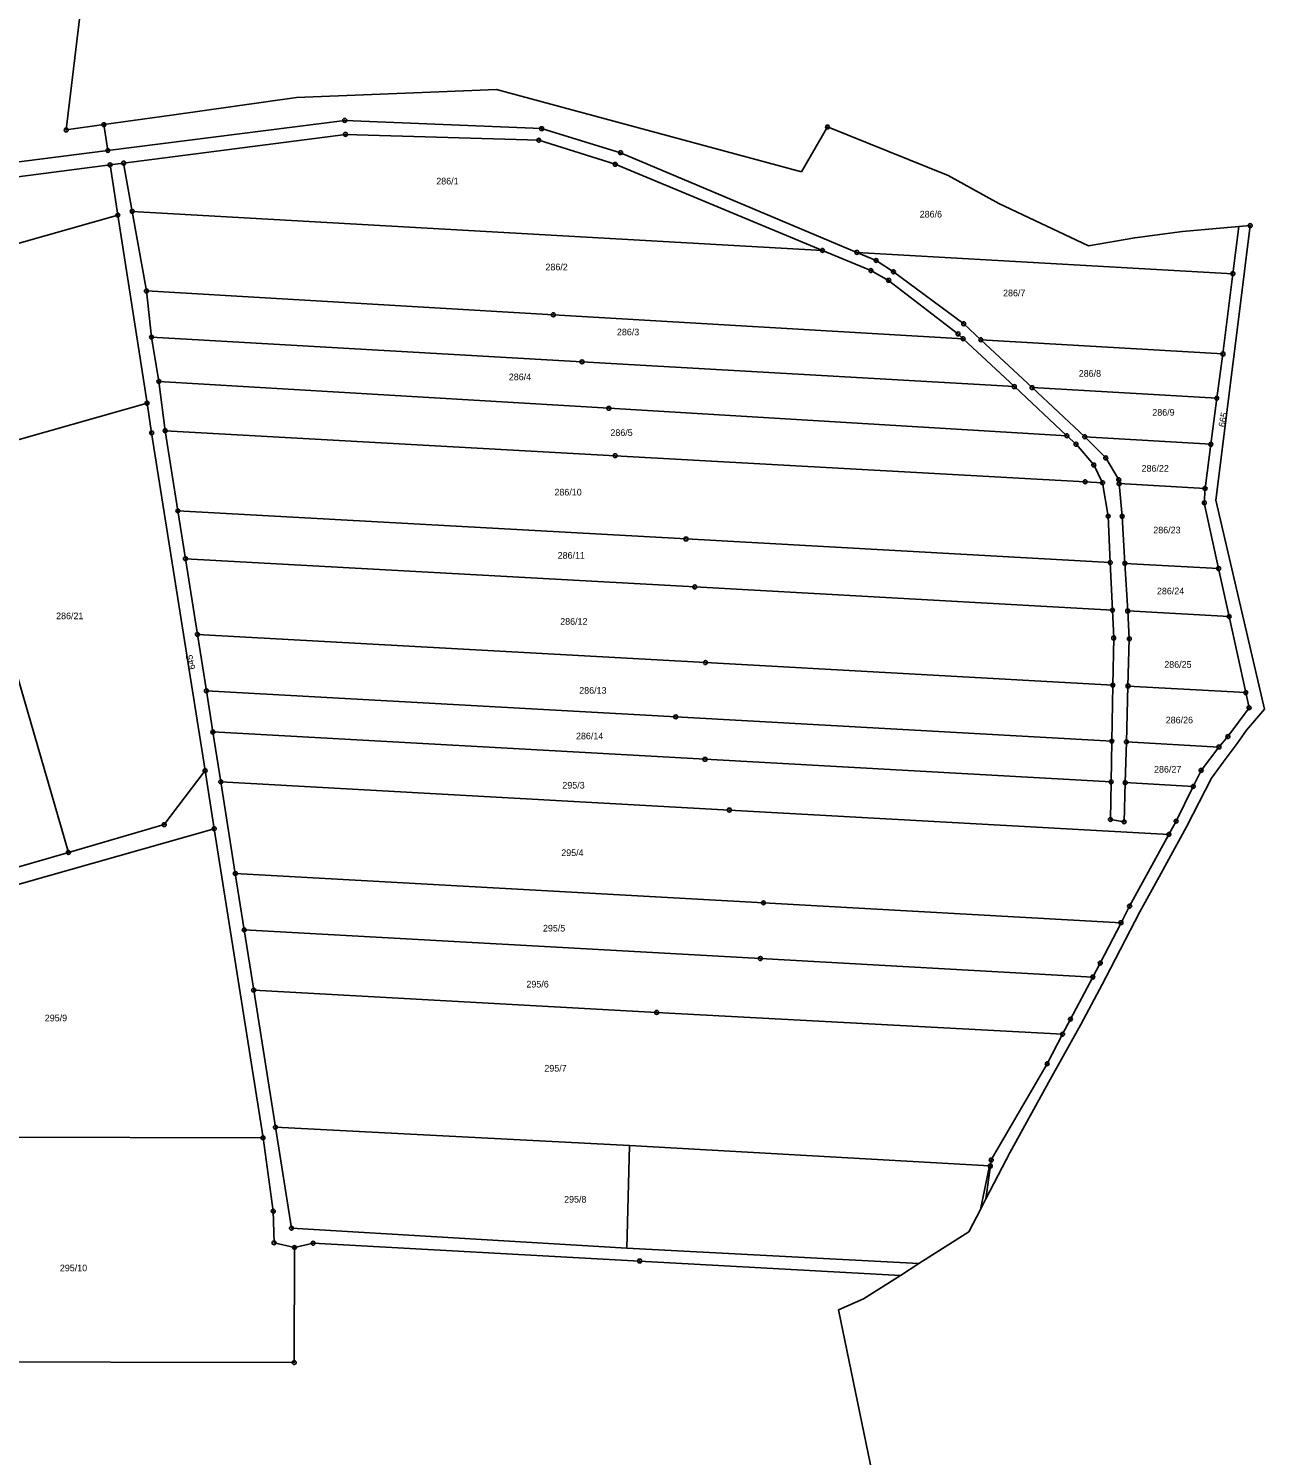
# Model space of a CAD drawing. Extents: x -758582 to -751794, y -998770 to -994350.
# Drawn here: x -754391 to -754075.7, y -995552.8 to -995188.7 of the extents above; entities that cross this region are included whole.
import ezdxf

# ---------------------------------------------------------------- set-up
doc = ezdxf.new("R2010")
doc.units = 0
for name, color, linetype in [('Hranice parcel', 7, 'Continuous'), ('Parcelní čísla', 7, 'Continuous'), ('Vnitřní kresba', 7, 'Continuous'), ('Značky bodu BP', 7, 'Continuous')]:
    doc.layers.add(name, color=color, linetype=linetype)

msp = doc.modelspace()

# ---------------------------------------------------------------- linework, layer by layer
at = {"layer": 'Hranice parcel'}
for p, q in [((-754376.34, -995172.69), (-754381.36, -995214.55)), ((-754381.36, -995214.55), (-754371.8, -995213.2)), ((-754371.8, -995213.2), (-754354.49, -995210.77)), ((-754370.77, -995219.78), (-754371.8, -995213.2)), ((-754193.77, -995225.22), (-754187.14, -995213.79)), ((-754187.14, -995213.79), (-754156.38, -995226.21)), ((-754370.2, -995223.46), (-754366.73, -995223.01)), ((-754368.21, -995236.28), (-754370.2, -995223.46)), ((-754366.73, -995223.01), (-754364.54, -995235.32)), ((-754156.38, -995226.21), (-754143.4, -995233.35)), ((-754364.54, -995235.32), (-754188.42, -995245.3)), ((-754364.54, -995235.32), (-754360.91, -995255.63)), ((-754143.4, -995233.35), (-754120.53, -995244.13)), ((-754368.21, -995236.28), (-754526.85, -995281.44)), ((-754360.76, -995284.27), (-754368.21, -995236.28)), ((-754082.16, -995239.22), (-754079.29, -995238.96)), ((-754079.29, -995238.96), (-754082.14, -995261.57)), ((-754083.72, -995251.23), (-754082.16, -995239.22)), ((-754083.72, -995251.23), (-754179.65, -995245.79)), ((-754086.24, -995271.71), (-754083.72, -995251.23)), ((-754360.91, -995255.63), (-754359.61, -995267.43)), ((-754082.14, -995261.57), (-754083.65, -995273.69)), ((-754359.61, -995267.43), (-754357.72, -995278.71)), ((-754152.54, -995267.82), (-754139.47, -995280.04)), ((-754086.24, -995271.71), (-754148.03, -995268.09)), ((-754134.94, -995280.3), (-754148.03, -995268.09)), ((-754087.84, -995283), (-754086.24, -995271.71)), ((-754357.72, -995278.71), (-754356.13, -995291.29)), ((-754139.47, -995280.04), (-754126.08, -995292.57)), ((-754087.84, -995283), (-754134.94, -995280.3)), ((-754121.51, -995292.84), (-754134.94, -995280.3)), ((-754360.76, -995284.27), (-754410.01, -995298.29)), ((-754089.36, -995294.76), (-754087.84, -995283)), ((-754356.13, -995291.29), (-754352.89, -995311.72)), ((-754089.36, -995294.76), (-754121.51, -995292.84)), ((-754090.82, -995306.01), (-754089.36, -995294.76)), ((-754410.01, -995298.29), (-754380.82, -995398.89)), ((-754090.82, -995306.01), (-754112.74, -995304.8)), ((-754352.89, -995311.72), (-754350.96, -995323.94)), ((-754350.96, -995323.94), (-754347.9, -995343.26)), ((-754115, -995324.93), (-754114.45, -995337.07)), ((-754087.35, -995326.46), (-754111.27, -995325.13)), ((-754110.56, -995337.28), (-754111.27, -995325.13)), ((-754084.67, -995338.72), (-754087.35, -995326.46)), ((-754084.67, -995338.72), (-754110.56, -995337.28)), ((-754080.44, -995358.1), (-754084.67, -995338.72)), ((-754347.9, -995343.26), (-754345.62, -995357.65)), ((-754345.62, -995357.65), (-754343.96, -995368.16)), ((-754114.34, -995356.22), (-754114.6, -995370.48)), ((-754110.88, -995370.69), (-754110.48, -995356.43)), ((-754080.44, -995358.1), (-754110.48, -995356.43)), ((-754343.96, -995368.16), (-754341.94, -995380.87)), ((-754114.6, -995370.48), (-754114.79, -995380.89)), ((-754111.17, -995381.09), (-754110.88, -995370.69)), ((-754087.26, -995372), (-754110.88, -995370.69)), ((-754345.94, -995378.02), (-754343.6, -995392.84)), ((-754341.94, -995380.87), (-754338.24, -995404.27)), ((-754111.17, -995381.09), (-754093.84, -995382.05)), ((-754343.6, -995392.84), (-754449.34, -995422.94)), ((-754331.16, -995471.69), (-754343.6, -995392.84)), ((-754403.15, -995405.37), (-754380.82, -995398.89)), ((-754338.24, -995404.27), (-754335.96, -995418.67)), ((-754335.96, -995418.67), (-754333.54, -995434.01)), ((-754333.54, -995434.01), (-754328, -995469.01)), ((-754410.69, -995471.49), (-754331.16, -995471.69)), ((-754140.54, -995475.38), (-754146.71, -995487.28)), ((-754146.71, -995487.28), (-754145.59, -995478.9)), ((-754163.84, -995503.82), (-754168.53, -995506.8)), ((-754184.31, -995515.63), (-754175.15, -995560.09))]:
    msp.add_line(p, q, dxfattribs=at)
for points in [[(-754445.68, -995168.12), (-754426.78, -995218.36), (-754404.27, -995227.88), (-754370.2, -995223.46)], [(-754370.77, -995219.78), (-754404.21, -995224.03), (-754423.37, -995216.45), (-754431.73, -995186.82)], [(-754354.49, -995210.77), (-754322.64, -995206.3), (-754286.34, -995204.82)], [(-754286.34, -995204.82), (-754271.62, -995204.21), (-754193.77, -995225.22)], [(-754179.65, -995245.79), (-754239.95, -995220.35), (-754260.08, -995214.22), (-754310.32, -995212.11), (-754370.77, -995219.78)], [(-754366.73, -995223.01), (-754310.13, -995215.68), (-754260.8, -995217.18), (-754241.3, -995223.32), (-754188.42, -995245.3)], [(-754120.53, -995244.13), (-754108.76, -995242.04), (-754096.56, -995240.5), (-754082.16, -995239.22)], [(-754188.42, -995245.3), (-754176.08, -995250.43), (-754171.55, -995252.93), (-754153.85, -995266.6), (-754152.54, -995267.82)], [(-754148.03, -995268.09), (-754152.4, -995264.01), (-754170.33, -995250.73), (-754174.74, -995247.86), (-754179.65, -995245.79)], [(-754360.91, -995255.63), (-754257.09, -995261.7), (-754152.54, -995267.82)], [(-754359.61, -995267.43), (-754249.79, -995273.72), (-754139.47, -995280.04)], [(-754083.65, -995273.69), (-754088.09, -995309.01), (-754075.66, -995362.34)], [(-754357.72, -995278.71), (-754242.92, -995285.58), (-754126.08, -995292.57)], [(-754345.94, -995378.02), (-754359.58, -995291.84), (-754360.76, -995284.27)], [(-754356.13, -995291.29), (-754241.3, -995297.66), (-754121.4, -995304.32), (-754116.96, -995304.57)], [(-754126.08, -995292.57), (-754123.74, -995294.75), (-754119.21, -995300.03), (-754116.96, -995304.57)], [(-754112.74, -995304.8), (-754112.83, -995303.8), (-754116.16, -995298.24), (-754121.51, -995292.84)], [(-754116.96, -995304.57), (-754115.53, -995313.12), (-754115, -995324.93)], [(-754111.27, -995325.13), (-754111.97, -995313.15), (-754112.74, -995304.8)], [(-754087.35, -995326.46), (-754091.01, -995309.69), (-754090.82, -995306.01)], [(-754115, -995324.93), (-754223.24, -995318.92), (-754352.89, -995311.72)], [(-754114.45, -995337.07), (-754221.02, -995331.15), (-754350.96, -995323.94)], [(-754114.45, -995337.07), (-754114.13, -995344.18), (-754114.34, -995356.22)], [(-754110.48, -995356.43), (-754110.14, -995344.42), (-754110.56, -995337.28)], [(-754114.34, -995356.22), (-754218.3, -995350.45), (-754347.9, -995343.26)], [(-754114.6, -995370.48), (-754225.88, -995364.3), (-754345.62, -995357.65)], [(-754087.26, -995372), (-754084.99, -995369.34), (-754079.59, -995361.98), (-754080.44, -995358.1)], [(-754075.66, -995362.34), (-754080.28, -995367.73), (-754082.59, -995371.14), (-754086.16, -995375.9)], [(-754343.96, -995368.16), (-754218.39, -995375.13), (-754114.79, -995380.89)], [(-754093.84, -995382.05), (-754091.83, -995377.96), (-754087.26, -995372)], [(-754086.16, -995375.9), (-754089.19, -995379.94), (-754095.57, -995392.36), (-754101.61, -995403.39)], [(-754380.82, -995398.89), (-754356.37, -995391.8), (-754345.94, -995378.02)], [(-754341.94, -995380.87), (-754212.19, -995388.08), (-754100.05, -995394.3)], [(-754114.79, -995380.89), (-754114.96, -995390.49), (-754111.46, -995391.06), (-754111.17, -995381.09)], [(-754100.05, -995394.3), (-754098.2, -995390.92), (-754093.84, -995382.05)], [(-754112.26, -995416.82), (-754110.07, -995412.58), (-754100.05, -995394.3)], [(-754338.24, -995404.27), (-754203.49, -995411.75), (-754112.26, -995416.82)], [(-754101.61, -995403.39), (-754107.44, -995414.02), (-754114.92, -995428.54), (-754117.05, -995432.55)], [(-754119.46, -995430.69), (-754117.57, -995427.13), (-754112.26, -995416.82)], [(-754335.96, -995418.67), (-754204.28, -995425.98), (-754119.46, -995430.69)], [(-754127.17, -995445.28), (-754125.16, -995441.43), (-754119.46, -995430.69)], [(-754333.54, -995434.01), (-754230.74, -995439.71), (-754127.17, -995445.28)], [(-754117.05, -995432.55), (-754122.51, -995442.83), (-754130.32, -995456.8), (-754140.54, -995475.38)], [(-754145.59, -995478.9), (-754145.38, -995477.37), (-754131.1, -995452.82), (-754127.17, -995445.28)], [(-754323.13, -995499.71), (-754328.35, -995498.5), (-754328.55, -995490.45), (-754331.16, -995471.69)], [(-754328, -995469.01), (-754237.7, -995473.68), (-754145.79, -995478.89), (-754145.59, -995478.9)], [(-754328, -995469.01), (-754323.92, -995494.77), (-754238.3, -995499.88), (-754163.84, -995503.82)], [(-754146.71, -995487.28), (-754148.15, -995490.04), (-754151.1, -995495.73), (-754163.84, -995503.82)], [(-754323.13, -995499.71), (-754323.2, -995529.06), (-754416.94, -995528.83)], [(-754168.53, -995506.8), (-754235.08, -995503.15), (-754318.36, -995498.6), (-754323.13, -995499.71)], [(-754168.53, -995506.8), (-754177.93, -995512.77), (-754184.31, -995515.63)]]:
    msp.add_lwpolyline(points, dxfattribs=at)
at = {"layer": 'Vnitřní kresba'}
for p, q in [((-754238.3, -995499.88), (-754237.7, -995473.68)), ((-754145.79, -995478.89), (-754148.15, -995490.04))]:
    msp.add_line(p, q, dxfattribs=at)
at = {"layer": 'Značky bodu BP'}
for centre, radius in [((-754371.8, -995213.2), 0.5), ((-754371.8, -995213.2), 0.0303), ((-754310.32, -995212.11), 0.5), ((-754310.32, -995212.11), 0.0303), ((-754187.14, -995213.79), 0.5), ((-754381.36, -995214.55), 0.5), ((-754381.36, -995214.55), 0.0303), ((-754310.13, -995215.68), 0.5), ((-754310.13, -995215.68), 0.0303), ((-754260.8, -995217.18), 0.5), ((-754260.8, -995217.18), 0.0303), ((-754260.08, -995214.22), 0.5), ((-754260.08, -995214.22), 0.0303), ((-754187.14, -995213.79), 0.0303), ((-754370.77, -995219.78), 0.5), ((-754370.77, -995219.78), 0.0303), ((-754239.95, -995220.35), 0.5), ((-754239.95, -995220.35), 0.0303), ((-754370.2, -995223.46), 0.5), ((-754370.2, -995223.46), 0.0303), ((-754366.73, -995223.01), 0.5), ((-754366.73, -995223.01), 0.0303), ((-754241.3, -995223.32), 0.5), ((-754241.3, -995223.32), 0.0303), ((-754364.54, -995235.32), 0.5), ((-754364.54, -995235.32), 0.0303), ((-754368.21, -995236.28), 0.5), ((-754368.21, -995236.28), 0.0303), ((-754079.29, -995238.96), 0.5), ((-754079.29, -995238.96), 0.0303), ((-754188.42, -995245.3), 0.5), ((-754188.42, -995245.3), 0.0303), ((-754179.65, -995245.79), 0.5), ((-754179.65, -995245.79), 0.0303), ((-754176.08, -995250.43), 0.5), ((-754174.74, -995247.86), 0.5), ((-754174.74, -995247.86), 0.0303), ((-754176.08, -995250.43), 0.0303), ((-754171.55, -995252.93), 0.5), ((-754171.55, -995252.93), 0.0303), ((-754170.33, -995250.73), 0.5), ((-754170.33, -995250.73), 0.0303), ((-754083.72, -995251.23), 0.5), ((-754083.72, -995251.23), 0.0303), ((-754360.91, -995255.63), 0.5), ((-754360.91, -995255.63), 0.0303), ((-754257.09, -995261.7), 0.5), ((-754257.09, -995261.7), 0.0303), ((-754152.4, -995264.01), 0.5), ((-754152.4, -995264.01), 0.0303), ((-754359.61, -995267.43), 0.5), ((-754359.61, -995267.43), 0.0303), ((-754153.85, -995266.6), 0.5), ((-754153.85, -995266.6), 0.0303), ((-754152.54, -995267.82), 0.5), ((-754152.54, -995267.82), 0.0303), ((-754148.03, -995268.09), 0.5), ((-754148.03, -995268.09), 0.0303), ((-754086.24, -995271.71), 0.5), ((-754086.24, -995271.71), 0.0303), ((-754249.79, -995273.72), 0.5), ((-754249.79, -995273.72), 0.0303), ((-754357.72, -995278.71), 0.5), ((-754357.72, -995278.71), 0.0303), ((-754139.47, -995280.04), 0.5), ((-754139.47, -995280.04), 0.0303), ((-754134.94, -995280.3), 0.5), ((-754134.94, -995280.3), 0.0303), ((-754087.84, -995283), 0.5), ((-754360.76, -995284.27), 0.5), ((-754360.76, -995284.27), 0.0303), ((-754242.92, -995285.58), 0.5), ((-754242.92, -995285.58), 0.0303), ((-754087.84, -995283), 0.0303), ((-754359.58, -995291.84), 0.5), ((-754359.58, -995291.84), 0.0303), ((-754356.13, -995291.29), 0.5), ((-754356.13, -995291.29), 0.0303), ((-754126.08, -995292.57), 0.5), ((-754126.08, -995292.57), 0.0303), ((-754121.51, -995292.84), 0.5), ((-754121.51, -995292.84), 0.0303), ((-754241.3, -995297.66), 0.5), ((-754123.74, -995294.75), 0.5), ((-754123.74, -995294.75), 0.0303), ((-754089.36, -995294.76), 0.5), ((-754089.36, -995294.76), 0.0303), ((-754241.3, -995297.66), 0.0303), ((-754119.21, -995300.03), 0.5), ((-754119.21, -995300.03), 0.0303), ((-754116.16, -995298.24), 0.5), ((-754116.16, -995298.24), 0.0303), ((-754121.4, -995304.32), 0.5), ((-754121.4, -995304.32), 0.0303), ((-754116.96, -995304.57), 0.5), ((-754116.96, -995304.57), 0.0303), ((-754112.83, -995303.8), 0.5), ((-754112.74, -995304.8), 0.5), ((-754112.83, -995303.8), 0.0303), ((-754112.74, -995304.8), 0.0303), ((-754090.82, -995306.01), 0.5), ((-754090.82, -995306.01), 0.0303), ((-754352.89, -995311.72), 0.5), ((-754352.89, -995311.72), 0.0303), ((-754091.01, -995309.69), 0.5), ((-754091.01, -995309.69), 0.0303), ((-754115.53, -995313.12), 0.5), ((-754115.53, -995313.12), 0.0303), ((-754111.97, -995313.15), 0.5), ((-754111.97, -995313.15), 0.0303), ((-754223.24, -995318.92), 0.5), ((-754223.24, -995318.92), 0.0303), ((-754350.96, -995323.94), 0.5), ((-754350.96, -995323.94), 0.0303), ((-754115, -995324.93), 0.5), ((-754115, -995324.93), 0.0303), ((-754111.27, -995325.13), 0.5), ((-754111.27, -995325.13), 0.0303), ((-754087.35, -995326.46), 0.5), ((-754087.35, -995326.46), 0.0303), ((-754221.02, -995331.15), 0.5), ((-754221.02, -995331.15), 0.0303), ((-754114.45, -995337.07), 0.5), ((-754114.45, -995337.07), 0.0303), ((-754110.56, -995337.28), 0.5), ((-754110.56, -995337.28), 0.0303), ((-754084.67, -995338.72), 0.5), ((-754084.67, -995338.72), 0.0303), ((-754347.9, -995343.26), 0.5), ((-754347.9, -995343.26), 0.0303), ((-754114.13, -995344.18), 0.5), ((-754114.13, -995344.18), 0.0303), ((-754110.14, -995344.42), 0.5), ((-754110.14, -995344.42), 0.0303), ((-754218.3, -995350.45), 0.5), ((-754218.3, -995350.45), 0.0303), ((-754345.62, -995357.65), 0.5), ((-754345.62, -995357.65), 0.0303), ((-754114.34, -995356.22), 0.5), ((-754114.34, -995356.22), 0.0303), ((-754110.48, -995356.43), 0.5), ((-754110.48, -995356.43), 0.0303), ((-754080.44, -995358.1), 0.5), ((-754080.44, -995358.1), 0.0303), ((-754079.59, -995361.98), 0.5), ((-754079.59, -995361.98), 0.0303), ((-754225.88, -995364.3), 0.5), ((-754225.88, -995364.3), 0.0303), ((-754343.96, -995368.16), 0.5), ((-754343.96, -995368.16), 0.0303), ((-754114.6, -995370.48), 0.5), ((-754084.99, -995369.34), 0.5), ((-754084.99, -995369.34), 0.0303), ((-754114.6, -995370.48), 0.0303), ((-754110.88, -995370.69), 0.5), ((-754110.88, -995370.69), 0.0303), ((-754087.26, -995372), 0.5), ((-754087.26, -995372), 0.0303), ((-754218.39, -995375.13), 0.5), ((-754218.39, -995375.13), 0.0303), ((-754345.94, -995378.02), 0.5), ((-754345.94, -995378.02), 0.0303), ((-754341.94, -995380.87), 0.5), ((-754341.94, -995380.87), 0.0303), ((-754114.79, -995380.89), 0.5), ((-754114.79, -995380.89), 0.0303), ((-754111.17, -995381.09), 0.5), ((-754091.83, -995377.96), 0.5), ((-754091.83, -995377.96), 0.0303), ((-754111.17, -995381.09), 0.0303), ((-754093.84, -995382.05), 0.5), ((-754093.84, -995382.05), 0.0303), ((-754212.19, -995388.08), 0.5), ((-754212.19, -995388.08), 0.0303), ((-754356.37, -995391.8), 0.5), ((-754356.37, -995391.8), 0.0303), ((-754114.96, -995390.49), 0.5), ((-754114.96, -995390.49), 0.0303), ((-754111.46, -995391.06), 0.5), ((-754111.46, -995391.06), 0.0303), ((-754098.2, -995390.92), 0.5), ((-754098.2, -995390.92), 0.0303), ((-754343.6, -995392.84), 0.5), ((-754343.6, -995392.84), 0.0303), ((-754100.05, -995394.3), 0.5), ((-754100.05, -995394.3), 0.0303), ((-754380.82, -995398.89), 0.5), ((-754380.82, -995398.89), 0.0303), ((-754338.24, -995404.27), 0.5), ((-754338.24, -995404.27), 0.0303), ((-754203.49, -995411.75), 0.5), ((-754203.49, -995411.75), 0.0303), ((-754110.07, -995412.58), 0.5), ((-754110.07, -995412.58), 0.0303), ((-754112.26, -995416.82), 0.5), ((-754112.26, -995416.82), 0.0303), ((-754335.96, -995418.67), 0.5), ((-754335.96, -995418.67), 0.0303), ((-754204.28, -995425.98), 0.5), ((-754204.28, -995425.98), 0.0303), ((-754117.57, -995427.13), 0.5), ((-754117.57, -995427.13), 0.0303), ((-754119.46, -995430.69), 0.5), ((-754119.46, -995430.69), 0.0303), ((-754333.54, -995434.01), 0.5), ((-754333.54, -995434.01), 0.0303), ((-754230.74, -995439.71), 0.5), ((-754230.74, -995439.71), 0.0303), ((-754125.16, -995441.43), 0.5), ((-754125.16, -995441.43), 0.0303), ((-754127.17, -995445.28), 0.5), ((-754127.17, -995445.28), 0.0303), ((-754131.1, -995452.82), 0.5), ((-754131.1, -995452.82), 0.0303), ((-754331.16, -995471.69), 0.5), ((-754331.16, -995471.69), 0.0303), ((-754328, -995469.01), 0.5), ((-754328, -995469.01), 0.0303), ((-754145.59, -995478.9), 0.5), ((-754145.38, -995477.37), 0.5), ((-754145.59, -995478.9), 0.0303), ((-754145.38, -995477.37), 0.0303), ((-754328.55, -995490.45), 0.5), ((-754328.55, -995490.45), 0.0303), ((-754323.92, -995494.77), 0.5), ((-754323.92, -995494.77), 0.0303), ((-754328.35, -995498.5), 0.5), ((-754328.35, -995498.5), 0.0303), ((-754323.13, -995499.71), 0.5), ((-754323.13, -995499.71), 0.0303), ((-754318.36, -995498.6), 0.5), ((-754318.36, -995498.6), 0.0303), ((-754235.08, -995503.15), 0.5), ((-754235.08, -995503.15), 0.0303), ((-754323.2, -995529.06), 0.5), ((-754323.2, -995529.06), 0.0303)]:
    msp.add_circle(centre, radius, dxfattribs=at)

# ---------------------------------------------------------------- texts
at = {"layer": 'Parcelní čísla'}
for s, p in [('286/1', (-754286.96, -995228.46)), ('286/6', (-754163.62, -995236.89)), ('286/2', (-754259.1, -995250.37)), ('286/7', (-754142.35, -995257)), ('286/3', (-754240.87, -995266.95)), ('286/4', (-754268.45, -995278.41)), ('286/8', (-754123.04, -995277.53)), ('286/9', (-754104.27, -995287.46)), ('286/5', (-754242.53, -995292.62)), ('286/22', (-754107.01, -995301.74)), ('286/10', (-754256.81, -995307.82)), ('286/23', (-754104.02, -995317.48)), ('286/11', (-754255.99, -995323.95)), ('286/24', (-754103.09, -995333.04)), ('286/21', (-754383.95, -995339.39)), ('286/12', (-754255.34, -995340.81)), ('286/25', (-754101.22, -995351.78)), ('286/13', (-754250.49, -995358.4)), ('286/26', (-754100.84, -995365.97)), ('286/14', (-754251.31, -995370.04)), ('286/27', (-754103.83, -995378.53)), ('295/3', (-754254.79, -995382.6)), ('295/4', (-754255.07, -995399.82)), ('295/5', (-754259.74, -995419.07)), ('295/6', (-754263.96, -995433.36)), ('295/9', (-754386.84, -995441.98)), ('295/7', (-754259.38, -995454.81)), ('295/8', (-754254.34, -995488.25)), ('295/10', (-754382.99, -995505.76))]:
    msp.add_text(s, height=1.7, dxfattribs=at).set_placement(p)
for s, rotation, p in [('665', 79, (-754085.77, -995290.48)), ('645', 103, (-754348.37, -995352.03))]:
    msp.add_text(s, height=1.7, rotation=rotation, dxfattribs=at).set_placement(p)

doc.saveas('drawing.dxf')
